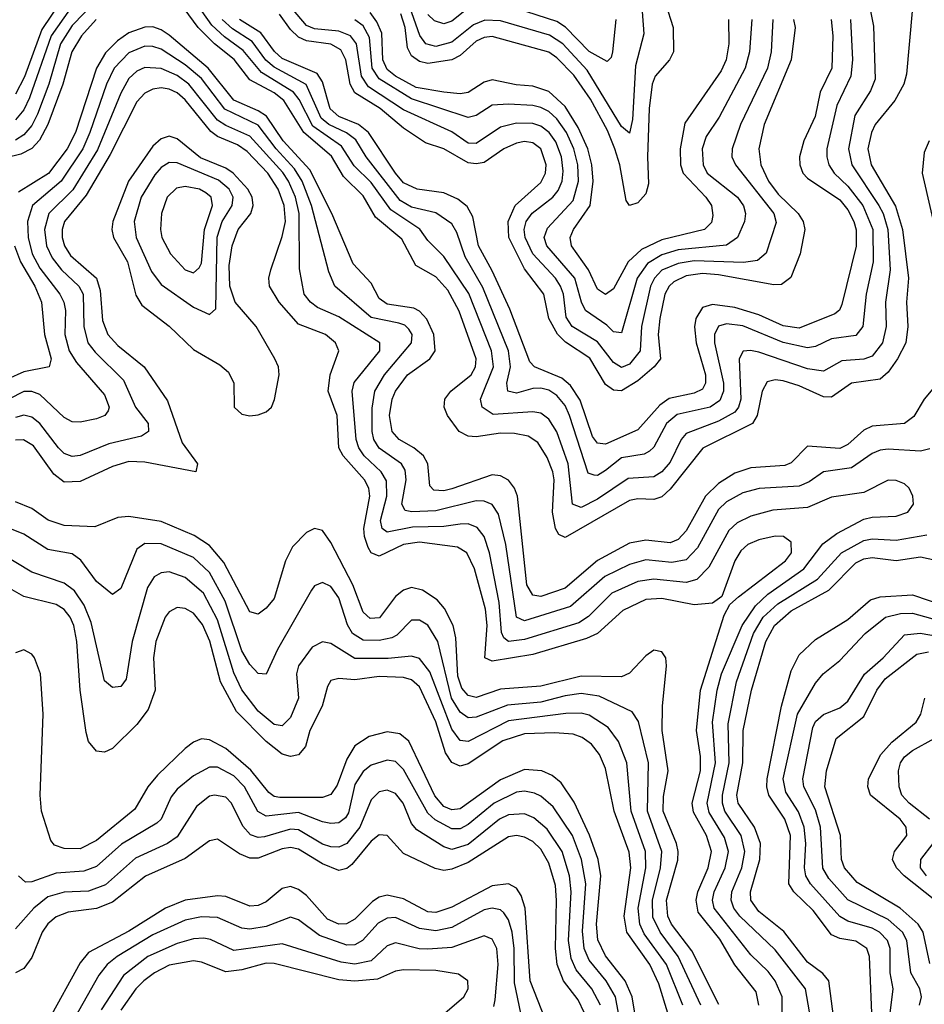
# Model space of a CAD drawing. Header units: inches. Extents: x 501365 to 657855, y 482276 to 547543.
# Tile 648 of 656: x 613680 to 615919, y 514992 to 517430. Entities that reach past the tile are written whole.
import ezdxf

# ---------------------------------------------------------------- set-up
doc = ezdxf.new("R2010")
doc.units = ezdxf.units.IN
doc.header["$MEASUREMENT"] = 0
doc.layers.add('A6511', color=7, linetype='Continuous')

msp = doc.modelspace()

# ---------------------------------------------------------------- linework, layer by layer
at = {"layer": 'A6511', "color": 5}
for points, elevation in [([(613810, 517517.8), (613734.4, 517405.6), (613692.2, 517287.8), (613670, 517245.4)], 3820), ([(615889.5, 517450.5), (615875, 517295), (615868.5, 517270), (615846.8, 517230), (615797.7, 517170), (615788.4, 517150), (615779.9, 517110), (615787.8, 517070), (615847.7, 516967.7), (615865.8, 516910), (615880.4, 516790), (615875.7, 516730), (615879, 516670), (615873.7, 516630), (615853.3, 516590), (615830, 516557.3), (615810, 516539.6), (615739.3, 516530), (615690, 516495.2), (615670, 516496), (615610, 516523.1), (615570, 516535.8), (615550, 516537.7), (615530, 516532.8), (615517.7, 516510), (615505.3, 516450), (615494, 516430), (615370.9, 516369.1), (615290, 516267.3), (615270, 516248.1), (615250, 516241.4), (615210, 516243.7), (615190, 516239.5), (615030, 516147.8), (615015, 516155), (615006.6, 516170), (614999.1, 516210), (615003, 516290), (615000.1, 516310), (614985.4, 516345.4), (614962.7, 516382.7), (614938.9, 516398.9), (614905, 516405), (614870, 516406.2), (614810, 516397.2), (614790, 516398.7), (614767.8, 516410), (614738.7, 516450), (614731.2, 516470), (614732.5, 516490), (614747, 516510), (614797.7, 516550), (614808.6, 516570), (614810, 516590), (614768.3, 516708.3), (614739.9, 516759.9), (614710, 516792.7), (614661, 516821), (614626.3, 516886.3), (614561, 516941), (614530, 516993.2), (614481.5, 517041.5), (614452, 517092), (614383.8, 517150), (614333.7, 517230), (614310, 517248.4), (614250, 517280.5), (614210.9, 517330.9), (614162.3, 517370), (614122.2, 517410), (614050, 517508.2)], 3880), ([(613820.6, 517479.4), (613758.3, 517390), (613703.9, 517236.1), (613690, 517206.3), (613670, 517181.8)], 3840), ([(613870, 517477.6), (613810, 517415.5), (613780.9, 517370), (613752.3, 517270), (613724.4, 517195.6), (613710, 517168.1), (613690, 517144.3), (613670, 517131.6)], 3860), ([(615780.3, 517480.3), (615793.6, 517413.6), (615797.5, 517282.5), (615786.4, 517253.6), (615747.6, 517192.4), (615731.7, 517110), (615739.8, 517070), (615806.5, 516970), (615817.4, 516950), (615829.1, 516910), (615834.8, 516810), (615823.3, 516730), (615825.2, 516670), (615816.3, 516630), (615790, 516596.2), (615770, 516589.1), (615715.2, 516584.8), (615670, 516559.3), (615630, 516565.4), (615510, 516606.2), (615489, 516611), (615471, 516609), (615461.3, 516590), (615465.2, 516490), (615459.2, 516470), (615450, 516458.2), (615410, 516435.3), (615330, 516405.2), (615317.1, 516390), (615290, 516334.1), (615269.6, 516310), (615250, 516298.2), (615186.6, 516293.4), (615110, 516242.4), (615070, 516221.8), (615048.6, 516230), (615038.1, 516330), (615009.6, 516409.6), (614990, 516440.8), (614970, 516455.3), (614950, 516459), (614852.3, 516452.3), (614825.1, 516470), (614820.8, 516490), (614853.3, 516570), (614848.3, 516610), (614791.6, 516751.6), (614730, 516843.4), (614690, 516883.2), (614670.7, 516910.7), (614598.5, 516958.5), (614550, 517026.9), (614507.6, 517067.6), (614476.6, 517116.6), (614405.7, 517165.7), (614371.7, 517231.7), (614357.9, 517250), (614278.6, 517298.6), (614233.6, 517353.6), (614187, 517386.9), (614156, 517416), (614118.1, 517470)], 3860), ([(615544.6, 517430), (615540.4, 517350), (615531.3, 517310), (615464.3, 517170), (615443.4, 517110), (615442.9, 517090), (615452.1, 517070), (615547.1, 516950), (615552.3, 516927.7), (615528.3, 516851.7), (615506.2, 516833.8), (615471.6, 516828.4), (615350, 516833), (615310, 516826.1), (615270, 516809.4), (615251.1, 516790), (615241.8, 516770), (615219.6, 516670), (615215.6, 516610), (615190, 516577), (615170, 516568.9), (615150, 516580.8), (615110, 516632), (615047.4, 516670), (615032.8, 516692.8), (615026.2, 516750), (615019.2, 516770), (615006.2, 516790), (614950.2, 516850), (614931.2, 516890), (614928.7, 516910), (614933.8, 516930), (614949, 516951), (615000.1, 516990), (615013.2, 517006.8), (615022.7, 517030), (615025.4, 517054.6), (615021.1, 517090), (615007.1, 517127.1), (614990.9, 517150), (614970, 517165.9), (614950, 517172.6), (614910, 517173.9), (614870, 517163.6), (614810, 517123.1), (614790, 517123.9), (614750, 517152.3), (614630, 517206.2), (614543.7, 517263.7), (614526.2, 517290), (614513.5, 517370), (614499.1, 517390), (614470, 517401.2), (614410, 517407.2), (614390, 517415.4), (614343.9, 517470)], 3760), ([(615278.6, 517470), (615297.4, 517410), (615298.7, 517350), (615288.6, 517330), (615253, 517290), (615245.8, 517270), (615238.2, 517210), (615233.9, 517090), (615236.6, 517023.4), (615230, 516998.7), (615210, 516976.1), (615190, 516969.9), (615181.6, 516981.6), (615165.3, 517070), (615153.3, 517110), (615135.1, 517155.1), (615093.3, 517233.2), (615052.2, 517292.2), (615010, 517335.3), (614990, 517349.5), (614850, 517388.4), (614830, 517386), (614810, 517376.5), (614770, 517340.8), (614749.4, 517330.6), (614690, 517321), (614670, 517325.8), (614650, 517340.6), (614640.4, 517360.4), (614633.9, 517410), (614623.9, 517443.9)], 3680), ([(615220.6, 517450), (615225, 517395), (615204.4, 517315.6), (615197.4, 517182.6), (615190, 517149.1), (615170, 517165.3), (615084.6, 517304.6), (615024.7, 517370), (614991.5, 517391.5), (614870, 517427), (614831.6, 517428.4), (614803.2, 517416.8), (614750, 517374.1), (614710, 517363.7), (614685.4, 517370), (614670.5, 517390.5), (614635.5, 517490)], 3660), ([(615434.5, 517430), (615435.2, 517370), (615429.3, 517330), (615416.8, 517303.2), (615326.3, 517173.7), (615314.9, 517110), (615315.5, 517070), (615322.2, 517050), (615378.9, 516990), (615392.4, 516970), (615395.5, 516944.5), (615392.2, 516927.8), (615375.1, 516910), (615270, 516885), (615219.4, 516860.6), (615186.4, 516830), (615150, 516763.2), (615130, 516749.5), (615110, 516762.6), (615088.3, 516810), (615046.1, 516870), (615042.8, 516890), (615050.9, 516910), (615092.1, 516970), (615099.4, 517030), (615096.4, 517070), (615086.3, 517110), (615062.9, 517162.9), (615030, 517214.9), (614990, 517252.2), (614950, 517265.5), (614908.8, 517268.8), (614850, 517281.1), (614830, 517275.2), (614790, 517249.7), (614770, 517246.4), (614729.6, 517250.4), (614661.7, 517261.7), (614610, 517289.8), (614590, 517306.1), (614578.6, 517330), (614576.2, 517396.2), (614564.5, 517424.5), (614547.7, 517447.7)], 3720), ([(614790, 517458.2), (614750, 517425.8), (614730, 517419.5), (614706.5, 517426.5), (614690, 517442.3)], 3640), ([(615156, 517430), (615147.3, 517350), (615144, 517336), (615134.1, 517325.9), (615090, 517350.8), (615031.2, 517411.2), (615010, 517425.2), (614910, 517457.1)], 3640), ([(613869.5, 517430), (613833.3, 517390), (613808.7, 517350), (613786.9, 517270), (613750, 517170), (613728.7, 517131.3), (613710, 517111), (613683.1, 517096.9), (613573.8, 517070)], 3880), ([(615736.7, 517430), (615741.7, 517330), (615737.5, 517290), (615702.9, 517217.1), (615678.2, 517110), (615677.7, 517090), (615682.8, 517070), (615696.6, 517050), (615730, 517017.2), (615766.9, 516970), (615792.3, 516910), (615792.7, 516830), (615775.5, 516750), (615767.4, 516670), (615750, 516647.8), (615690, 516639.7), (615650, 516620.3), (615630, 516616.9), (615570, 516630.2), (615470, 516671.4), (615430, 516677), (615410, 516671), (615399.9, 516650), (615399.8, 516630), (615422.7, 516530), (615422.6, 516510), (615413, 516487), (615389.5, 516470), (615307.9, 516452.1), (615281.4, 516430), (615250, 516371.6), (615238.9, 516361.1), (615225.9, 516354.1), (615170, 516344.9), (615130, 516313.9), (615110, 516301.4), (615101.9, 516301.9), (615087.3, 516307.3), (615041, 516450), (615030, 516474.5), (615010, 516499.3), (614990, 516512.4), (614970, 516517.4), (614950, 516516.3), (614910, 516504.6), (614888.7, 516510), (614886.2, 516530), (614894.7, 516570), (614889.9, 516610.1), (614826.9, 516766.9), (614782.4, 516842.4), (614762.4, 516902.4), (614750, 516923.9), (614710, 516951.7), (614650, 516965.1), (614621.6, 516981.6), (614537.9, 517090), (614512.1, 517132.1), (614489.4, 517149.4), (614445.1, 517170), (614426.2, 517186.1), (614389, 517269), (614310, 517312.1), (614289.5, 517329.5), (614255.4, 517375.4), (614207.2, 517407.2), (614181.4, 517430)], 3840), ([(615689.2, 517430), (615693.1, 517390), (615690.3, 517310), (615661.4, 517250), (615649.5, 517190), (615621, 517130), (615610.7, 517090), (615611.3, 517070), (615618.6, 517050), (615630, 517037.1), (615710, 516983.9), (615730, 516958.8), (615745.2, 516930), (615751, 516909), (615751.1, 516868.9), (615715.4, 516724.6), (615709.2, 516710.8), (615698.2, 516701.8), (615610, 516666.3), (615570, 516672.1), (615510, 516698.9), (615450, 516716.8), (615395.2, 516724.8), (615370, 516717.2), (615353.9, 516690), (615350.5, 516669.5), (615354.3, 516630), (615377.7, 516550), (615377.5, 516530), (615370, 516515.2), (615350, 516504.7), (615288, 516492), (615264.7, 516475.3), (615210, 516414.3), (615130, 516379), (615110, 516381.1), (615097.8, 516397.8), (615067.4, 516487.4), (615043.9, 516523.9), (615022, 516542), (614954.8, 516570), (614942.5, 516582.5), (614893.3, 516713.3), (614850, 516808.2), (614815.8, 516870), (614801.7, 516941.7), (614787.5, 516967.5), (614765, 516985), (614730, 517000.6), (614663.9, 517010), (614630, 517025.9), (614610, 517049.3), (614543.8, 517150), (614519.1, 517170), (614470, 517190.4), (614448.9, 517208.9), (614430, 517276.2), (614416.5, 517296.5), (614330, 517333.9), (614310.9, 517350.9), (614277.2, 517397.2), (614224.4, 517430)], 3820), ([(615595.8, 517430), (615599.9, 517410), (615590.1, 517330), (615522.7, 517170), (615509.5, 517110), (615514.9, 517070), (615533.7, 517030), (615557.6, 516997.6), (615606.9, 516950), (615619.7, 516930), (615623.3, 516910), (615612.2, 516850), (615588.9, 516791.1), (615565.9, 516774.1), (615547.2, 516772.8), (615410, 516798.2), (615370, 516801.2), (615330, 516795.6), (615299.3, 516780.7), (615287.5, 516770), (615277.4, 516750), (615264.4, 516690), (615260.6, 516650), (615266.3, 516590), (615250.5, 516570), (615210, 516535.3), (615170, 516510.9), (615150, 516512.1), (615130, 516526.6), (615091.7, 516591.7), (615030.9, 516630.9), (615011, 516651), (614989.5, 516690), (614977.6, 516750), (614930, 516812.8), (614890.8, 516890), (614889.3, 516930), (614906.2, 516970), (614970, 517026.8), (614981.5, 517050), (614983.2, 517070), (614969.7, 517109.7), (614950, 517124.7), (614930, 517128), (614910, 517124.3), (614878.9, 517110), (614830, 517076.1), (614810, 517072.5), (614790, 517075.5), (614730, 517109.7), (614684.6, 517124.6), (614630, 517161), (614572.5, 517210), (614510, 517248.8), (614498.3, 517270), (614487.1, 517330), (614474.7, 517354.7), (614450, 517368.9), (614390, 517377.4), (614370, 517386.1), (614350, 517405.5), (614323.3, 517443.3)], 3780), ([(615492.3, 517430), (615486.5, 517350), (615476.3, 517310), (615411.3, 517188.7), (615379.2, 517140.8), (615369.2, 517110), (615372.1, 517070), (615382.2, 517050), (615457.3, 516990), (615471.5, 516968.5), (615476.4, 516950), (615474.2, 516930), (615457.2, 516890), (615430, 516871.8), (615310, 516859.8), (615270, 516847.6), (615233.8, 516826.2), (615208.6, 516790), (615170, 516654.3), (615150, 516656.6), (615133.7, 516673.7), (615080.8, 516710), (615070.4, 516730.3), (615054.5, 516790), (614985.1, 516870), (614978.5, 516890), (614986.3, 516913.7), (615050, 516981.8), (615063, 517030), (615061.8, 517070), (615051.8, 517110), (615033.6, 517150), (615010, 517184), (614990, 517202.2), (614970, 517212.6), (614950, 517217.6), (614890, 517220.3), (614850, 517217.9), (614810, 517192.2), (614790, 517187.2), (614650, 517233.4), (614570, 517283), (614552.3, 517310), (614546, 517386), (614530, 517414.8), (614510, 517429.7)], 3740), ([(615969.3, 516550.7), (615919.2, 516490), (615893.1, 516446.9), (615870, 516429.6), (615790, 516423), (615770, 516413.3), (615730, 516377.9), (615710, 516368.3), (615630, 516373.8), (615590, 516332.5), (615574.3, 516325.7), (615490, 516320.2), (615450, 516307.3), (615410, 516281.1), (615378.1, 516250), (615330, 516164.5), (615310, 516142.4), (615290, 516134.4), (615230, 516141.4), (615190, 516133.6), (615110, 516090.7), (615030, 516022.3), (614970, 516001.7), (614950, 516004.5), (614935.2, 516030), (614912.3, 516250), (614905.2, 516270), (614890, 516289.4), (614870, 516300.3), (614850, 516302.5), (614750, 516267.7), (614730, 516263), (614705, 516265), (614695.2, 516275.2), (614690, 516329.9), (614679.6, 516350), (614655.7, 516370), (614619.7, 516390), (614601.7, 516410), (614595.4, 516450), (614601.8, 516490), (614610, 516510), (614639.8, 516550), (614695.6, 516590), (614708.3, 516610), (614705, 516650), (614688.3, 516688.2), (614670, 516707.8), (614655.3, 516715.3), (614590, 516725.2), (614570, 516739), (614550, 516777.2), (614505.3, 516825.3), (614452.7, 516950), (614397.9, 517057.9), (614332.1, 517130), (614290.6, 517190.6), (614270, 517204.3), (614210.4, 517230.4), (614146.4, 517310), (614050, 517391), (614030, 517404.8), (614010, 517411.6), (613990, 517411.3), (613950, 517396.8), (613922.4, 517377.6), (613892.6, 517347.4), (613870, 517309.4), (613817.9, 517150), (613797.3, 517110), (613751.5, 517048.5), (613677.1, 517002.9)], 3920), ([(615933.2, 516366.8), (615910, 516361.2), (615830, 516366.6), (615810, 516363.9), (615790, 516355.4), (615739.5, 516320.5), (615670, 516310.3), (615634.5, 516285.5), (615610, 516274.8), (615510.8, 516269.2), (615470, 516258.2), (615430, 516235.8), (615410, 516217), (615358.2, 516121.8), (615330, 516092.7), (615294.4, 516085.6), (615230, 516092), (615190, 516080.4), (615128.8, 516051.2), (615043.5, 515976.5), (614930, 515941.5), (614909.7, 515950), (614883.4, 516130), (614865, 516205), (614850, 516228.9), (614830, 516237.7), (614810, 516238.2), (614710, 516213.4), (614651, 516211), (614634.6, 516214.6), (614625.8, 516230), (614636.9, 516290), (614634.3, 516314.3), (614625, 516330), (614570, 516368.5), (614556.9, 516390), (614552.6, 516410), (614552.3, 516467.7), (614559.2, 516510), (614583.5, 516550), (614649.6, 516630), (614651.5, 516650), (614643.3, 516663.3), (614633.1, 516673.1), (614618.4, 516678.4), (614550, 516692.5), (614460.5, 516770), (614445.4, 516805.4), (614402.5, 516970), (614379.5, 517030), (614360.6, 517060.6), (614314.5, 517110), (614270, 517168.8), (614187.9, 517207.9), (614130, 517283.8), (614090, 517317.9), (614030, 517356.5), (614010, 517363.6), (613990, 517364.5), (613950, 517347.7), (613913.8, 517310), (613894.8, 517270), (613853.8, 517150), (613835.9, 517110), (613782.7, 517030), (613711.4, 516970), (613699.5, 516930), (613700.8, 516890), (613711.1, 516850), (613730, 516814.2), (613779.7, 516750), (613789.2, 516730), (613793.3, 516710), (613791.8, 516650), (613802.7, 516610), (613820.9, 516581), (613890, 516501.2), (613901.7, 516470), (613898.7, 516461.3), (613890.6, 516449.4), (613870, 516441.7), (613830, 516432.8), (613810, 516434), (613790, 516444.6), (613730, 516502), (613710, 516508.8), (613690, 516509.1), (613653.2, 516490)], 3940), ([(615567.4, 514947.4), (615567.4, 515010), (615550.2, 515050), (615532.9, 515072.9), (615490, 515114), (615398.8, 515230), (615395.2, 515250), (615398.9, 515270), (615426.8, 515330), (615434.7, 515370), (615424.8, 515404.8), (615387, 515467), (615382, 515490), (615402.2, 515590), (615395, 515690), (615406.5, 515770), (615417.4, 515810), (615468.2, 515930), (615501.2, 515978.8), (615532.4, 516007.6), (615621.5, 516070), (615668.3, 516131.6), (615702.5, 516157.5), (615770, 516193), (615790, 516197.9), (615850, 516200.1), (615878.7, 516210), (615892.3, 516230), (615891.1, 516250), (615881.6, 516270), (615870, 516280.4), (615850, 516288.5), (615830, 516289.4), (615770, 516258.9), (615690, 516247.1), (615630, 516221.7), (615544.7, 516215.3), (615490, 516200.6), (615456.1, 516183.9), (615435.3, 516164.7), (615386.2, 516073.8), (615356.4, 516043.6), (615330, 516036.4), (615250, 516044.6), (615210, 516038.4), (615146.2, 516010), (615088.3, 515951.7), (615064, 515936), (614930, 515894.9), (614890, 515890.2), (614878.9, 515898.9), (614872.4, 515912.4), (614867, 515987), (614843.4, 516110), (614830, 516150), (614812.6, 516172.6), (614790, 516181.4), (614770, 516180.6), (614730, 516174.5), (614652.8, 516172.8), (614590, 516160.4), (614577.3, 516170), (614573.2, 516190), (614589, 516250), (614587.9, 516287.9), (614574.5, 516310), (614533, 516350), (614519.6, 516370), (614513, 516390), (614503, 516510), (614508.4, 516531.5), (614571.7, 516610), (614571.3, 516630), (614470, 516693.8), (614417.3, 516717.3), (614399.6, 516730), (614384.5, 516750), (614372.6, 516812.6), (614371.7, 516950), (614362.5, 516990), (614345.8, 517030), (614331.7, 517051.7), (614250, 517141.7), (614190, 517168), (614170, 517181.2), (614099.1, 517270), (614070, 517291.6), (614030, 517309), (613990, 517311.6), (613970, 517302.3), (613950, 517283.7), (613930, 517247.8), (613872.2, 517107.8), (613811.4, 517008.6), (613751.9, 516950), (613741.1, 516910), (613746.2, 516870), (613760.2, 516840.2), (613783.2, 516810), (613826.3, 516770), (613836.8, 516750), (613839, 516670), (613848.7, 516630), (613866.5, 516606.5), (613937.3, 516537.3), (613966.9, 516470), (613997.8, 516430), (613998.9, 516410), (613981.6, 516398.4), (613900.6, 516379.4), (613830, 516350.6), (613810, 516347.9), (613790, 516355.7), (613775.7, 516370), (613730, 516429.9), (613710, 516445.8), (613690, 516450.2), (613670, 516444.8)], 3960), ([(615509.4, 514990), (615502.9, 515022.9), (615450, 515089.9), (615413.1, 515153.1), (615360, 515220), (615354.4, 515250), (615358.4, 515270), (615384.5, 515330), (615392.9, 515370), (615380.6, 515410), (615347.9, 515467.9), (615345, 515490), (615365.1, 515570), (615365.1, 515605.1), (615355.4, 515670), (615365.2, 515770), (615424.3, 515955.7), (615438.1, 515981.9), (615459.2, 516000.8), (615575.8, 516090), (615590.3, 516110), (615590, 516136.1), (615571.1, 516150), (615550, 516151.1), (615510, 516142.1), (615482.5, 516130), (615465.5, 516114.5), (615450.5, 516090), (615418.2, 516001.8), (615394.9, 515985.1), (615350, 515980.6), (615270, 515996.4), (615230, 515994.1), (615173, 515967), (615110.1, 515910), (615082.8, 515897.2), (614950, 515857.8), (614850, 515841.8), (614831.4, 515850), (614836.9, 515930), (614832.9, 515970), (614806.1, 516070), (614786.9, 516110), (614764, 516124), (614670, 516136.3), (614630, 516130.3), (614570, 516101.2), (614550, 516109.9), (614542.8, 516122.8), (614533.4, 516150), (614531.8, 516170), (614546.8, 516250), (614544.4, 516270), (614533.8, 516290), (614480.4, 516350), (614470.2, 516370), (614465.9, 516450), (614443.4, 516510), (614448.3, 516550), (614470.4, 516610), (614462.2, 516630), (614437.2, 516650), (614370, 516676), (614322.2, 516730), (614298.6, 516770), (614296.8, 516790), (614301.6, 516810), (614330, 516893.1), (614337.6, 516930), (614334.3, 516970), (614320.2, 517010), (614294.2, 517050), (614243.1, 517103.1), (614219.5, 517119.5), (614170, 517140.8), (614152.8, 517152.8), (614090, 517231.5), (614070, 517248.4), (614050, 517257.4), (614030, 517260.7), (614010, 517258), (613990, 517248.1), (613970, 517226.4), (613904.3, 517095.7), (613844.9, 516995.1), (613791.1, 516930), (613785.3, 516910), (613785.5, 516890), (613791, 516870), (613805.9, 516845.9), (613869.9, 516789.9), (613878.8, 516758.8), (613884.6, 516684.6), (613898.1, 516650), (613923.3, 516623.3), (613987.9, 516570), (614045.6, 516485.6), (614082, 516382), (614120.2, 516330), (614116, 516310), (613990, 516334.3), (613950, 516335.6), (613910, 516323.5), (613830, 516286.5), (613790, 516284.7), (613764.6, 516304.6), (613714.5, 516374.5), (613689.6, 516389.6), (613670, 516388.4)], 3980), ([(615931.7, 517130), (615919.4, 517100.6), (615914.1, 517050), (615978.8, 516770)], 3920), ([(613666.8, 516870), (613682.2, 516830), (613717.8, 516770), (613733.9, 516730), (613741.8, 516650), (613758.3, 516590), (613752.8, 516570), (613690, 516558.1), (613650, 516539.3)], 3920), ([(615411.1, 514991.1), (615343.9, 515123.9), (615293.9, 515190), (615284.2, 515210), (615281.5, 515250), (615308.9, 515348.9), (615310.2, 515370), (615306.3, 515390), (615272.6, 515470), (615273.4, 515506.6), (615285.7, 515570), (615270.4, 515670), (615271, 515730), (615281.4, 515830), (615279.4, 515850), (615270, 515864.8), (615250, 515868.5), (615230, 515854.9), (615190, 515812.1), (615170, 515803), (615070, 515804), (614970, 515779.2), (614870, 515771.7), (614810, 515751.4), (614790, 515756.8), (614774.4, 515774.4), (614764.6, 515804.6), (614759.5, 515899.5), (614753, 515930), (614731.5, 515971.5), (614713.3, 515993.3), (614677.3, 516017.3), (614650, 516023.5), (614630, 516016.8), (614610, 516001.5), (614570.9, 515949.1), (614547.3, 515947.3), (614530, 515962.9), (614504.9, 516030), (614450, 516135.2), (614430, 516164.8), (614410, 516169.8), (614390, 516159.9), (614355.4, 516124.6), (614337.8, 516090), (614310, 515996.8), (614290, 515972.9), (614270, 515958), (614250, 515963.5), (614185.4, 516085.4), (614150, 516128), (614112.2, 516152.2), (614030, 516187.5), (613950, 516199.9), (613923.2, 516196.8), (613866, 516174), (613790, 516177.4), (613750.6, 516190.6), (613710, 516219.2), (613670, 516236.1)], 4020), ([(615366.3, 514990), (615310.4, 515110), (615265.7, 515170), (615247.3, 515207.3), (615246.9, 515250), (615266.7, 515330), (615269.6, 515370), (615234.2, 515470), (615236.3, 515590), (615211.8, 515691.8), (615195.9, 515715.9), (615114.8, 515754.8), (615070, 515761.2), (615030, 515755.8), (614970, 515739.9), (614887.6, 515732.4), (614810, 515702.8), (614790, 515701.2), (614770, 515715.5), (614748.6, 515750), (614715.3, 515890), (614690, 515930.3), (614670, 515942.6), (614650, 515943.1), (614613.9, 515906.1), (614601.2, 515898.8), (614570, 515892.5), (614530, 515893.7), (614503.6, 515910), (614491.3, 515931.3), (614470, 515998), (614450, 516026.1), (614430, 516036.1), (614410, 516028.1), (614402.6, 516017.4), (614317.9, 515870), (614290.5, 515809.5), (614270, 515810.6), (614250, 515833.5), (614230, 515866.8), (614188.8, 515990), (614150, 516061.1), (614110, 516097.8), (614030, 516132), (613990, 516132.8), (613970, 516118.5), (613930, 516021.2), (613910, 516006.6), (613870, 516038.5), (613831.4, 516091.4), (613810, 516106.9), (613750, 516117.6), (613690, 516155.7), (613651.8, 516171.8)], 4040), ([(615642.8, 514930), (615625.1, 515030), (615550, 515126.8), (615462.6, 515210), (615447.5, 515230), (615441.1, 515250), (615443, 515270), (615467.8, 515330), (615475.4, 515370), (615466.2, 515410), (615426, 515470), (615419.6, 515490), (615419.6, 515510), (615436.7, 515590), (615433.7, 515686.3), (615454.6, 515790), (615496.9, 515910), (615520.8, 515950), (615556.9, 515983.1), (615655.2, 516044.8), (615714.4, 516110), (615770, 516140.3), (615790, 516144.6), (615850, 516141.3), (615925.7, 516154.3)], 3940), ([(615321.9, 514990), (615280.8, 515090), (615226.2, 515166.2), (615214.9, 515190), (615210.8, 515230), (615230, 515330), (615229.3, 515370), (615194.1, 515470), (615182.6, 515590), (615162.5, 515642.5), (615137.2, 515677.2), (615090, 515707.8), (615070, 515713), (615032.2, 515712.2), (614890, 515693.3), (614790, 515642.8), (614770, 515645.2), (614750, 515672.9), (614695.2, 515815.2), (614670, 515847.9), (614650, 515853.5), (614591.9, 515848.1), (614510, 515848.2), (614450, 515885.3), (614430, 515889), (614403.7, 515876.3), (614370.1, 515830), (614365.1, 515810), (614370.1, 515750), (614350, 515701.8), (614330, 515681.6), (614310, 515684.5), (614270, 515717.6), (614230, 515770.4), (614210, 515812.4), (614170, 515943.7), (614134.7, 516010), (614090, 516048.9), (614050, 516062.5), (614030, 516060.1), (614013, 516050), (613996, 516024), (613958.1, 515890), (613943.5, 515796.5), (613930, 515778.9), (613910, 515776.5), (613890, 515792.6), (613857.3, 515937.3), (613839.7, 515979.7), (613815.4, 516015.4), (613790, 516034.7), (613710, 516061.5), (613630, 516109.9)], 4060), ([(615699, 514930), (615682.9, 515050), (615668, 515068), (615630, 515096.4), (615571.9, 515171.9), (615510, 515221.7), (615490.2, 515250), (615488.8, 515270), (615512.5, 515350), (615513.6, 515390), (615499, 515430), (615458.9, 515490), (615455.5, 515510), (615470.5, 515590), (615471.4, 515670), (615491.4, 515770), (615526.9, 515890), (615548.2, 515930), (615590, 515966), (615683, 516017), (615750, 516085.1), (615770, 516095), (615790, 516098.4), (615850, 516091), (615910, 516099.9), (615974.1, 516085.9)], 3920), ([(615284.6, 514970), (615262.6, 515042.6), (615240.2, 515090), (615183.3, 515170), (615176.1, 515210), (615192.6, 515330), (615188.6, 515368.6), (615151.7, 515470), (615130, 515575.7), (615115.3, 515610), (615095.6, 515635.6), (615072.5, 515652.5), (615050, 515660.8), (615004.1, 515664.1), (614930, 515661.2), (614875.9, 515644.1), (614790, 515587.6), (614770, 515581.7), (614750, 515590.3), (614734.5, 515614.5), (614710, 515691.2), (614670, 515777.9), (614650, 515795), (614630, 515800.7), (614570, 515803.4), (614510, 515794.9), (614470, 515798.4), (614450, 515793.3), (614441.7, 515778.3), (614428.8, 515730), (614398.6, 515670), (614387.6, 515630), (614370, 515609.9), (614350, 515605.2), (614330, 515611.4), (614290, 515642.5), (614216.4, 515716.4), (614176.8, 515790), (614150.8, 515890.8), (614132.3, 515932.3), (614110, 515960.1), (614090, 515972.1), (614070, 515974.5), (614050, 515963.9), (614040.1, 515950), (614016.8, 515890), (614011.6, 515850), (614015.1, 515770), (613998.4, 515721.6), (613970, 515684.5), (613910, 515625), (613890, 515615.7), (613870, 515618.9), (613850, 515642.6), (613844.4, 515664.4), (613830, 515770), (613821.7, 515890), (613814.2, 515930), (613805.2, 515950), (613790, 515969.5), (613770, 515981.7), (613690, 516001.8), (613650, 516024.7)], 4080), ([(615791.5, 514930), (615783.7, 515110), (615776.9, 515130), (615750, 515147.9), (615710, 515154.4), (615690, 515163.9), (615644.4, 515224.4), (615596.1, 515270), (615584.2, 515290), (615587.8, 515410), (615574.3, 515450), (615534.7, 515510), (615529.4, 515530), (615530, 515550), (615566, 515730), (615590, 515817.4), (615610, 515857.2), (615650, 515895.2), (615730, 515944.6), (615786.5, 515993.5), (615810, 516000.5), (615890, 516005.6), (615970, 515978.6)], 3880), ([(615832.6, 514950), (615842.3, 515030), (615834.8, 515070), (615834.8, 515130), (615827.9, 515150), (615808.4, 515170), (615790, 515180.6), (615730, 515197.6), (615710, 515208.8), (615637.6, 515290), (615626, 515310), (615622.6, 515330), (615626.2, 515390), (615621.6, 515430), (615608.2, 515468.2), (615577, 515517), (615569.8, 515549.8), (615605.8, 515710), (615650, 515787.2), (615669.2, 515810), (615710, 515843.2), (615772.6, 515910), (615823.7, 515950), (615860.5, 515959.5), (615890, 515960.4), (615970, 515938)], 3860), ([(615907.6, 514990), (615912.8, 515010), (615908.5, 515030), (615886.3, 515070), (615876.3, 515150), (615865.8, 515170), (615830, 515202.1), (615730.5, 515250.5), (615682.9, 515302.9), (615668.6, 515328.6), (615662.1, 515430), (615650, 515472.9), (615621.3, 515530), (615618.3, 515550), (615643.2, 515676.8), (615650, 515691.9), (615670, 515709.7), (615710, 515725.7), (615730, 515742.6), (615771, 515809), (615817.5, 515850), (615870, 515906.9), (615909.2, 515910.8), (615990, 515896.5)], 3840), ([(615202.4, 514970), (615196.5, 515010), (615179.2, 515050), (615130, 515112), (615111.1, 515151.1), (615107.6, 515190), (615118.4, 515310), (615112, 515350), (615090.4, 515410.4), (615052.3, 515492.3), (615020.2, 515540.2), (614998.1, 515558.1), (614972.2, 515570), (614930, 515573.2), (614870, 515547.4), (614770, 515475.6), (614750, 515473.1), (614730, 515481.7), (614707.6, 515507.6), (614643.6, 515643.6), (614621.4, 515661.4), (614590, 515666.4), (614544.8, 515655.2), (614510, 515631.9), (614490, 515599.1), (614465.7, 515534.3), (614450, 515511.2), (614430, 515503.9), (614323.8, 515503.8), (614310, 515506.5), (614296.4, 515516.4), (614251.9, 515571.9), (614190, 515625.5), (614150, 515646.3), (614130, 515648.7), (614110, 515640.6), (614090, 515624.9), (614021, 515559), (613997.3, 515530), (613964.8, 515475.2), (613870, 515397.4), (613830, 515376.7), (613790, 515377.8), (613766.2, 515386.2), (613757.1, 515397), (613733.9, 515470), (613730.5, 515510), (613737.7, 515710), (613731.5, 515810), (613716.9, 515850), (613710, 515859.1), (613690, 515869.1), (613670, 515862.3)], 4120), ([(615932.7, 515092.7), (615916.5, 515170), (615904.2, 515190), (615859.9, 515230), (615753.5, 515293.5), (615721.9, 515330), (615714.2, 515350), (615712, 515410), (615673.5, 515530), (615677, 515570), (615701.3, 515650), (615770, 515704.5), (615802.2, 515770), (615822.3, 515797.7), (615901.3, 515858.7), (615930, 515864.3)], 3820), ([(615945.6, 515250), (615869.4, 515310), (615850.2, 515330), (615840.4, 515350), (615845.6, 515370), (615875.8, 515410), (615874.2, 515430), (615859.9, 515450), (615786.2, 515510), (615779.7, 515530), (615781.4, 515550), (615811.6, 515610), (615839, 515641), (615899.3, 515690), (615910.6, 515710), (615920.6, 515750)], 3780), ([(615932.4, 515450), (615881.7, 515490), (615863.8, 515510), (615856.8, 515530), (615855.4, 515570), (615860.5, 515590), (615870, 515604.2), (615890, 515620.6), (615944.2, 515650)], 3760), ([(615162, 514970), (615154.9, 515010), (615132.1, 515050), (615090, 515100.7), (615077.3, 515130), (615073, 515173), (615081.9, 515290), (615071, 515350), (615048.1, 515410), (615000.8, 515480.8), (614970, 515507.2), (614954.5, 515514.4), (614930, 515519.2), (614910, 515517), (614854.7, 515490), (614790, 515436.6), (614770, 515426.5), (614750, 515426), (614708.2, 515448.2), (614690, 515464.9), (614630, 515573.1), (614610, 515592.6), (614590, 515596.1), (614550, 515583.5), (614530, 515568.2), (614510, 515536.1), (614494, 515466), (614486.3, 515453.7), (614470, 515441.2), (614450, 515439.5), (614430, 515443.9), (614370, 515466.5), (614290, 515457.3), (614269.5, 515469.5), (614236.3, 515530), (614210, 515557.1), (614170, 515579.2), (614150, 515579.2), (614110, 515557.9), (614070, 515524.1), (614054.9, 515505.1), (614030.4, 515450), (614019.8, 515440.2), (613931.9, 515388.1), (613870, 515333.1), (613838.5, 515321.5), (613770, 515316.2), (613710, 515295.2), (613694.2, 515294.3), (613677.3, 515310)], 4140), ([(615118, 514990), (615096.7, 515030), (615057.3, 515077.3), (615045.1, 515105.1), (615038.9, 515150), (615045.2, 515270), (615040.8, 515310), (615022.6, 515370), (614985.6, 515425.6), (614953.1, 515453.1), (614930, 515463.4), (614890, 515461), (614867.9, 515450), (614790, 515387.7), (614750, 515375.4), (614730, 515381.3), (614663.4, 515423.4), (614650, 515439.6), (614629.2, 515490), (614610, 515513.6), (614590, 515522.4), (614570, 515518.2), (614550, 515497.8), (614521.9, 515430), (614490, 515390.3), (614470, 515381.1), (614450, 515381.8), (614430, 515388.2), (614370, 515423.8), (614350, 515425.5), (614286.2, 515406.2), (614270, 515404.9), (614251.1, 515411.1), (614232.7, 515432.7), (614204.4, 515490), (614190, 515504.7), (614162.4, 515510), (614150, 515507.3), (614118.1, 515481.9), (614070, 515406.4), (614046.1, 515390), (613966.6, 515353.4), (613892.8, 515287.2), (613850, 515271.9), (613790, 515269.5), (613750, 515257.5), (613715.4, 515230), (613670, 515178.4)], 4160), ([(615078.2, 514970), (615062.8, 515002.8), (615026.5, 515050), (615010.2, 515090), (615006, 515130), (615009.2, 515249.2), (615006.1, 515286.1), (614990, 515341.3), (614970, 515375.7), (614950, 515395.1), (614930, 515405.8), (614910, 515409.6), (614890, 515406.5), (614790, 515342.8), (614750, 515326.1), (614730, 515323.5), (614708.2, 515328.2), (614630, 515365), (614590, 515409.9), (614570, 515411.4), (614550, 515396), (614502, 515338), (614490, 515327.8), (614470, 515323), (614430, 515339.5), (614370, 515375.7), (614350, 515379.8), (614330, 515376.7), (614270, 515353.9), (614250, 515353.6), (614224, 515364), (614170, 515400.5), (614150, 515396.8), (614090, 515353.2), (613991.2, 515308.8), (613910, 515244.3), (613870, 515228.8), (613800.3, 515219.7), (613770, 515208.6), (613750, 515191.1), (613735.5, 515170), (613710, 515107.9), (613690, 515080.7), (613670, 515069.4)], 4180), ([(615924.9, 515310), (615909.6, 515330), (615910.7, 515350), (615941.2, 515390)], 3760), ([(614990.5, 514930), (614943.6, 515050), (614931.2, 515230), (614921.3, 515261.3), (614910, 515279.1), (614890, 515290.2), (614850, 515285.4), (614750, 515231.9), (614710, 515218.8), (614690, 515220.8), (614630, 515252.6), (614590, 515262.3), (614570, 515257.4), (614553.7, 515246.3), (614510, 515202.2), (614489.2, 515190.8), (614470, 515190.5), (614442.3, 515202.3), (614390, 515260.9), (614370, 515276.4), (614350, 515283.2), (614330, 515278.5), (614290, 515245.7), (614270, 515236.1), (614250, 515235.2), (614190, 515258.4), (614170, 515260.2), (614090, 515249.5), (614040.8, 515230), (613950, 515172.7), (613850, 515120.3), (613830, 515094.7), (613750, 514949.4)], 4220), ([(614924.5, 514950), (614904.9, 515044.9), (614904.2, 515130), (614899, 515170), (614890, 515200.8), (614878.2, 515218.2), (614870, 515225.8), (614850, 515229.9), (614830, 515225.5), (614750, 515182), (614710, 515174), (614670, 515179.6), (614610, 515206.7), (614590, 515205.1), (614567.3, 515192.7), (614528.6, 515150), (614510, 515139.1), (614490, 515138.3), (614421.8, 515161.8), (614370, 515201.3), (614350, 515207.2), (614290, 515184.1), (614250, 515177.5), (614230, 515180.4), (614170, 515206.6), (614130, 515208), (614090, 515200.5), (614010, 515164), (613921.5, 515110), (613896.5, 515090), (613876.1, 515063.9), (613767.7, 514872.3)], 4240), ([(614853.5, 514986.5), (614857.4, 515002.6), (614864.4, 515090), (614861, 515130), (614850, 515152.8), (614830, 515161.2), (614750, 515132.2), (614690, 515128.5), (614669.3, 515129.3), (614610, 515143.9), (614590, 515136.7), (614550, 515099.6), (614510, 515091.3), (614476.1, 515096.1), (614330, 515141.4), (614210, 515125.4), (614152.6, 515152.6), (614135.6, 515155.6), (614110, 515154.1), (614070, 515142.7), (613997, 515110), (613936.6, 515063.4), (613881.9, 514978.1)], 4260), ([(614709.6, 514950), (614779.6, 515010), (614789.9, 515030), (614789, 515050), (614766.2, 515066.2), (614710, 515075.7), (614630, 515077.1), (614610, 515073.6), (614566.1, 515053.9), (614510, 515048.9), (614470, 515052), (614310, 515092.9), (614290, 515093.7), (614230, 515076.9), (614190, 515071.8), (614130, 515096.3), (614110, 515099.2), (614050, 515088.4), (614014, 515070), (613987.1, 515050), (613967.5, 515030), (613930, 514977)], 4280)]:
    msp.add_lwpolyline(points, dxfattribs=dict(at, elevation=elevation))
for points, elevation in [([(614050, 517141.2), (614030, 517134.5), (614010, 517116.2), (613949.6, 517030), (613910.6, 516930), (613907.8, 516910), (613911.9, 516890), (613947, 516830), (613967.6, 516747.6), (613982.5, 516722.5), (614050, 516671), (614110, 516613), (614175.4, 516575.4), (614196.8, 516556.8), (614210.2, 516530), (614211.3, 516470), (614230, 516453.2), (614250, 516449), (614270, 516451), (614290, 516459), (614303.1, 516470), (614311.1, 516488.9), (614322.5, 516550), (614320.5, 516570), (614311.4, 516590), (614265.5, 516670), (614213.6, 516730), (614200.6, 516770), (614198.6, 516821.4), (614205.7, 516870), (614221.2, 516910), (614252.3, 516950), (614257.8, 516970), (614255.3, 516990), (614245.1, 517010), (614208.5, 517050), (614190, 517062), (614127.8, 517087.8), (614070, 517134.5)], 4020), ([(614050, 517075.9), (614030, 517063.4), (614014.4, 517045.6), (613980.9, 516990), (613963.4, 516930), (613968.5, 516890), (614006, 516806), (614030, 516774.1), (614110, 516718), (614150, 516699.8), (614165.9, 516714.1), (614168.6, 516891.4), (614181.5, 516930), (614205.7, 516970), (614208.4, 516990), (614198.6, 517010), (614172, 517032), (614070, 517075.5)], 4040), ([(614090, 517016.9), (614067.8, 517012.2), (614044.8, 516990), (614030.9, 516950), (614028.5, 516910), (614031.8, 516890), (614053.3, 516850), (614090, 516810.1), (614110, 516803), (614124.5, 516815.5), (614130, 516826.9), (614137.9, 516910), (614157.3, 516970), (614154.1, 516990), (614141.2, 517001.2), (614125, 517010)], 4060)]:
    msp.add_lwpolyline(points, close=True, dxfattribs=dict(at, elevation=elevation))

doc.saveas('drawing.dxf')
